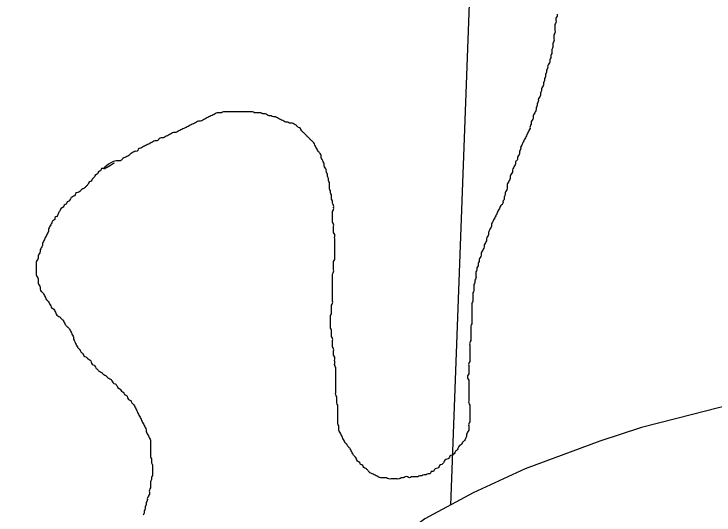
# Model space of a CAD drawing. Extents: x 813775 to 1157140, y 1757555 to 1979907.
# Drawn here: x 1019875 to 1021754, y 1841344 to 1842688 of the extents above; entities that cross this region are included whole.
import ezdxf

# ---------------------------------------------------------------- set-up
doc = ezdxf.new("R2010")
doc.units = 0
for name, color, linetype in [('Level 10', 7, 'Continuous'), ('Level 35', 7, 'Continuous'), ('Level 5', 7, 'Continuous')]:
    doc.layers.add(name, color=color, linetype=linetype)

msp = doc.modelspace()

# ---------------------------------------------------------------- linework, layer by layer
at = {"layer": 'Level 10'}
msp.add_lwpolyline([(1023651.7, 1841510.3), (1023364.5, 1841545.5), (1023093.9, 1841583.8), (1022872, 1841612.1), (1022747.1, 1841622.8), (1022650.8, 1841638), (1022510.2, 1841658.9), (1022357.6, 1841668.3), (1022248.6, 1841668.3), (1022109, 1841668.3), (1021967.9, 1841662.2), (1021832.4, 1841648.7), (1021696.4, 1841613.9), (1021559.6, 1841578.9), (1021447.2, 1841542.1), (1021246.9, 1841468.4), (1021107.6, 1841403.4), (1020978, 1841333.5), (1020847.2, 1841235.4), (1020771.8, 1841171.1), (1020648.6, 1841050.7), (1020420.5, 1840830.5), (1019856.1, 1840333.7)], dxfattribs=at)
at = {"layer": 'Level 35'}
for points in [[(1021332.4, 1842688.4), (1021332.4, 1842682.9), (1021329.6, 1842677.3), (1021329.6, 1842671.7), (1021329.6, 1842666.1), (1021326.9, 1842660.5), (1021326.9, 1842655), (1021326.9, 1842649.4), (1021326.9, 1842643.8), (1021326.9, 1842638.2), (1021324.1, 1842632.6), (1021324.1, 1842627), (1021324.1, 1842621.5), (1021324.1, 1842615.9), (1021321.3, 1842610.3), (1021321.3, 1842604.7), (1021321.3, 1842599.1), (1021318.5, 1842593.6), (1021318.5, 1842588), (1021318.5, 1842582.4), (1021315.7, 1842576.8), (1021315.7, 1842571.2), (1021312.9, 1842565.6), (1021312.9, 1842560.1), (1021310.1, 1842554.5), (1021307.3, 1842548.9), (1021307.3, 1842543.3), (1021304.5, 1842537.7), (1021304.5, 1842532.2), (1021301.8, 1842526.6), (1021301.8, 1842521), (1021299, 1842515.4), (1021299, 1842509.8), (1021296.2, 1842504.3), (1021296.2, 1842498.7), (1021293.4, 1842493.1), (1021290.6, 1842487.5), (1021290.6, 1842481.9), (1021287.8, 1842476.3), (1021287.8, 1842470.8), (1021285, 1842465.2), (1021282.2, 1842459.6), (1021282.2, 1842454), (1021279.4, 1842448.4), (1021279.4, 1842442.9), (1021276.6, 1842437.3), (1021276.6, 1842431.7), (1021273.9, 1842426.1), (1021271.1, 1842420.5), (1021268.3, 1842414.9), (1021268.3, 1842409.4), (1021265.5, 1842403.8), (1021262.7, 1842398.2), (1021262.7, 1842392.6), (1021259.9, 1842387), (1021259.9, 1842381.5), (1021257.1, 1842375.9), (1021254.3, 1842370.3), (1021251.5, 1842364.7), (1021248.8, 1842359.1), (1021246, 1842353.5), (1021243.2, 1842348), (1021240.4, 1842342.4), (1021237.6, 1842336.8), (1021234.8, 1842331.2), (1021234.8, 1842325.6), (1021232, 1842320.1), (1021232, 1842314.5), (1021229.2, 1842308.9), (1021226.4, 1842303.3), (1021226.4, 1842297.7), (1021220.9, 1842292.1), (1021220.9, 1842286.6), (1021218.1, 1842281), (1021215.3, 1842275.4), (1021212.5, 1842269.8), (1021212.5, 1842264.2), (1021209.7, 1842258.7), (1021206.9, 1842253.1), (1021206.9, 1842247.5), (1021204.1, 1842241.9), (1021201.3, 1842236.3), (1021198.5, 1842230.7), (1021198.5, 1842225.2), (1021198.5, 1842219.6), (1021195.8, 1842214), (1021193, 1842208.4), (1021193, 1842202.8), (1021190.2, 1842197.3), (1021190.2, 1842191.7), (1021187.4, 1842186.1)], [(1020487.2, 1842426.1), (1020481.6, 1842426.1), (1020476.1, 1842426.1), (1020470.5, 1842426.1), (1020464.9, 1842426.1), (1020459.3, 1842426.1), (1020453.8, 1842426.1), (1020448.2, 1842426.1), (1020442.6, 1842426.1), (1020437, 1842426.1), (1020431.4, 1842423.3), (1020425.9, 1842423.3), (1020420.3, 1842423.3), (1020414.7, 1842420.5), (1020409.1, 1842417.7), (1020403.5, 1842414.9), (1020398, 1842412.2), (1020392.4, 1842409.4), (1020386.8, 1842406.6), (1020381.2, 1842403.8), (1020375.6, 1842401), (1020370.1, 1842401), (1020364.5, 1842398.2), (1020358.9, 1842395.4), (1020353.3, 1842392.6), (1020347.8, 1842389.8), (1020342.2, 1842387), (1020336.6, 1842384.2), (1020331, 1842381.5), (1020325.4, 1842378.7), (1020319.9, 1842375.9), (1020314.3, 1842373.1), (1020308.7, 1842370.3), (1020303.1, 1842370.3), (1020297.5, 1842367.5), (1020292, 1842364.7), (1020286.4, 1842361.9), (1020280.8, 1842359.1), (1020275.2, 1842356.3), (1020269.6, 1842356.3), (1020264.1, 1842353.5), (1020258.5, 1842348), (1020252.9, 1842348), (1020247.3, 1842345.2), (1020241.8, 1842342.4), (1020236.2, 1842339.6), (1020230.6, 1842336.8), (1020225, 1842334), (1020219.4, 1842331.2), (1020213.9, 1842328.4), (1020208.3, 1842325.6), (1020205.5, 1842320.1), (1020199.9, 1842320.1), (1020194.3, 1842317.3), (1020188.8, 1842314.5), (1020183.2, 1842308.9), (1020177.6, 1842306.1), (1020172, 1842303.3), (1020166.4, 1842300.5), (1020160.9, 1842294.9), (1020155.3, 1842294.9), (1020115.4, 1842273.5), (1020144.1, 1842289.4)], [(1020735.5, 1842035.4), (1020735.5, 1842041), (1020735.5, 1842046.6), (1020735.5, 1842052.1), (1020735.5, 1842057.7), (1020735.5, 1842063.3), (1020735.5, 1842068.9), (1020735.5, 1842074.5), (1020735.5, 1842080), (1020735.5, 1842085.6), (1020735.5, 1842091.2), (1020735.5, 1842096.8), (1020732.7, 1842102.4), (1020732.7, 1842108), (1020732.7, 1842113.5), (1020732.7, 1842119.1), (1020732.7, 1842124.7), (1020729.9, 1842130.3), (1020729.9, 1842135.9), (1020729.9, 1842141.4), (1020729.9, 1842147), (1020729.9, 1842152.6), (1020729.9, 1842158.2), (1020732.7, 1842163.8), (1020732.7, 1842169.3), (1020732.7, 1842174.9), (1020729.9, 1842180.5), (1020729.9, 1842186.1), (1020727.1, 1842191.7), (1020727.1, 1842197.3), (1020727.1, 1842202.8), (1020724.3, 1842208.4), (1020724.3, 1842214), (1020721.5, 1842219.6), (1020721.5, 1842225.2), (1020721.5, 1842230.7), (1020721.5, 1842236.3), (1020718.8, 1842241.9), (1020718.8, 1842247.5), (1020716, 1842253.1), (1020716, 1842258.7), (1020713.2, 1842264.2), (1020713.2, 1842269.8), (1020710.4, 1842275.4), (1020707.6, 1842281), (1020707.6, 1842286.6), (1020704.8, 1842292.1), (1020702, 1842297.7), (1020699.2, 1842303.3), (1020699.2, 1842308.9), (1020696.4, 1842314.5), (1020690.9, 1842320.1), (1020688.1, 1842325.6), (1020685.3, 1842331.2), (1020682.5, 1842336.8), (1020679.7, 1842342.4), (1020674.1, 1842348), (1020668.5, 1842353.5), (1020663, 1842359.1), (1020657.4, 1842364.7), (1020651.8, 1842370.3), (1020646.2, 1842375.9), (1020643.4, 1842381.5), (1020637.9, 1842384.2), (1020632.3, 1842389.8), (1020626.7, 1842392.6), (1020621.1, 1842395.4), (1020615.5, 1842395.4), (1020610, 1842398.2), (1020604.4, 1842398.2), (1020598.8, 1842401), (1020593.2, 1842403.8), (1020587.6, 1842406.6), (1020582.1, 1842409.4), (1020576.5, 1842412.2), (1020570.9, 1842412.2), (1020565.3, 1842414.9), (1020559.8, 1842414.9), (1020554.2, 1842417.7), (1020548.6, 1842420.5), (1020543, 1842420.5), (1020537.4, 1842423.3), (1020531.9, 1842423.3), (1020526.3, 1842423.3), (1020520.7, 1842423.3), (1020515.1, 1842426.1), (1020509.5, 1842426.1), (1020504, 1842426.1), (1020498.4, 1842426.1), (1020492.8, 1842426.1), (1020487.2, 1842426.1)], [(1020115.4, 1842273.5), (1020109.8, 1842273.5), (1020107, 1842267.9), (1020101.4, 1842265.1), (1020098.6, 1842259.5), (1020093.1, 1842256.7), (1020090.3, 1842251.2), (1020084.7, 1842245.6), (1020081.9, 1842240), (1020076.3, 1842237.2), (1020073.5, 1842231.6), (1020068, 1842226), (1020062.4, 1842220.5), (1020056.8, 1842217.7), (1020051.2, 1842212.1), (1020045.6, 1842209.3), (1020040.1, 1842206.5), (1020037.3, 1842200.9), (1020031.7, 1842198.1), (1020026.1, 1842192.5), (1020023.3, 1842187), (1020017.7, 1842184.2), (1020015, 1842178.6), (1020009.4, 1842175.8), (1020006.6, 1842170.2), (1020001, 1842167.4), (1019998.2, 1842161.8), (1019995.4, 1842156.3), (1019992.6, 1842150.7), (1019989.8, 1842145.1), (1019984.3, 1842142.3), (1019984.3, 1842136.7), (1019978.7, 1842133.9), (1019975.9, 1842128.4), (1019973.1, 1842122.8), (1019970.3, 1842117.2), (1019967.5, 1842111.6), (1019967.5, 1842106), (1019964.7, 1842100.4), (1019962, 1842094.9), (1019959.2, 1842089.3), (1019956.4, 1842083.7), (1019953.6, 1842078.1), (1019950.8, 1842072.5), (1019950.8, 1842067), (1019948, 1842061.4), (1019945.2, 1842055.8), (1019945.2, 1842050.2), (1019942.4, 1842044.6), (1019939.6, 1842039.1), (1019939.6, 1842033.5), (1019936.8, 1842027.9), (1019934.1, 1842022.3), (1019934.1, 1842016.7), (1019934.1, 1842011.1), (1019934.1, 1842005.6), (1019934.1, 1842000), (1019934.1, 1841994.4), (1019934.1, 1841988.8), (1019936.8, 1841983.2), (1019939.6, 1841977.7), (1019939.6, 1841972.1), (1019939.6, 1841966.5), (1019942.4, 1841960.9), (1019945.2, 1841955.3), (1019945.2, 1841949.7), (1019948, 1841944.2), (1019953.6, 1841938.6), (1019956.4, 1841933), (1019959.2, 1841927.4), (1019962, 1841921.8), (1019967.5, 1841916.3), (1019970.3, 1841910.7), (1019973.1, 1841905.1), (1019975.9, 1841899.5), (1019981.5, 1841896.7), (1019984.3, 1841891.1), (1019987.1, 1841885.6), (1019989.8, 1841880), (1019995.4, 1841877.2), (1020001, 1841871.6), (1020006.6, 1841866), (1020009.4, 1841860.4), (1020012.2, 1841854.9), (1020017.7, 1841849.3), (1020023.3, 1841843.7), (1020026.1, 1841838.1), (1020028.9, 1841832.5), (1020031.7, 1841826.9), (1020034.5, 1841821.4), (1020034.5, 1841815.8)], [(1021187.4, 1842186.1), (1021187.4, 1842180.5), (1021181.8, 1842174.9), (1021179, 1842169.3), (1021176.2, 1842163.8), (1021173.4, 1842158.2), (1021170.6, 1842152.6), (1021167.9, 1842147), (1021165.1, 1842141.4), (1021162.3, 1842135.9), (1021159.5, 1842130.3), (1021156.7, 1842124.7), (1021156.7, 1842119.1), (1021153.9, 1842113.5), (1021151.1, 1842108), (1021148.3, 1842102.4), (1021148.3, 1842096.8), (1021145.5, 1842091.2), (1021142.8, 1842085.6), (1021142.8, 1842080), (1021140, 1842074.5), (1021137.2, 1842068.9), (1021137.2, 1842063.3), (1021134.4, 1842057.7), (1021131.6, 1842052.1), (1021128.8, 1842046.6), (1021128.8, 1842041), (1021126, 1842035.4), (1021123.2, 1842029.8), (1021123.2, 1842024.2), (1021120.4, 1842018.6), (1021120.4, 1842013.1), (1021117.6, 1842007.5), (1021117.6, 1842001.9), (1021114.9, 1841996.3), (1021114.9, 1841990.7), (1021114.9, 1841985.2), (1021114.9, 1841979.6), (1021112.1, 1841974), (1021112.1, 1841968.4), (1021109.3, 1841962.8), (1021109.3, 1841957.2), (1021109.3, 1841951.7), (1021109.3, 1841946.1), (1021106.5, 1841940.5), (1021106.5, 1841934.9), (1021106.5, 1841929.3), (1021106.5, 1841923.8), (1021106.5, 1841918.2), (1021103.7, 1841912.6), (1021103.7, 1841907), (1021103.7, 1841901.4), (1021103.7, 1841895.8), (1021103.7, 1841890.3), (1021103.7, 1841884.7), (1021103.7, 1841879.1), (1021103.7, 1841873.5), (1021103.7, 1841867.9), (1021103.7, 1841862.4), (1021103.7, 1841856.8), (1021100.9, 1841851.2), (1021100.9, 1841845.6), (1021100.9, 1841840), (1021100.9, 1841834.4), (1021100.9, 1841828.9), (1021100.9, 1841823.3), (1021100.9, 1841817.7), (1021100.9, 1841812.1), (1021098.1, 1841806.5), (1021098.1, 1841801), (1021098.1, 1841795.4), (1021098.1, 1841789.8), (1021098.1, 1841784.2), (1021098.1, 1841778.6), (1021098.1, 1841773.1), (1021098.1, 1841767.5), (1021098.1, 1841761.9), (1021098.1, 1841756.3), (1021095.3, 1841750.7), (1021095.3, 1841745.1), (1021095.3, 1841739.6), (1021095.3, 1841734), (1021095.3, 1841728.4), (1021095.3, 1841722.8), (1021092.5, 1841717.2), (1021092.5, 1841711.7), (1021095.3, 1841706.1), (1021095.3, 1841700.5), (1021095.3, 1841694.9), (1021095.3, 1841689.3), (1021095.3, 1841683.7)], [(1020769, 1841533), (1020763.4, 1841538.6), (1020760.6, 1841544.2), (1020757.8, 1841549.8), (1020755, 1841555.4), (1020752.2, 1841560.9), (1020749.4, 1841566.5), (1020746.6, 1841572.1), (1020746.6, 1841577.7), (1020746.6, 1841583.3), (1020743.9, 1841588.9), (1020743.9, 1841594.4), (1020743.9, 1841600), (1020743.9, 1841605.6), (1020743.9, 1841611.2), (1020743.9, 1841616.8), (1020743.9, 1841622.3), (1020743.9, 1841627.9), (1020743.9, 1841633.5), (1020743.9, 1841639.1), (1020741.1, 1841644.7), (1020741.1, 1841650.3), (1020741.1, 1841655.8), (1020741.1, 1841661.4), (1020738.3, 1841667), (1020738.3, 1841672.6), (1020738.3, 1841678.2), (1020738.3, 1841683.7), (1020738.3, 1841689.3), (1020738.3, 1841694.9), (1020738.3, 1841700.5), (1020738.3, 1841706.1), (1020738.3, 1841711.7), (1020738.3, 1841717.2), (1020738.3, 1841722.8), (1020738.3, 1841728.4), (1020738.3, 1841734), (1020738.3, 1841739.6), (1020735.5, 1841745.1), (1020735.5, 1841750.7), (1020735.5, 1841756.3), (1020735.5, 1841761.9), (1020735.5, 1841767.5), (1020732.7, 1841773.1), (1020732.7, 1841778.6), (1020732.7, 1841784.2), (1020732.7, 1841789.8), (1020729.9, 1841795.4), (1020729.9, 1841801), (1020729.9, 1841806.5), (1020729.9, 1841812.1), (1020729.9, 1841817.7), (1020727.1, 1841823.3), (1020727.1, 1841828.9), (1020727.1, 1841834.4), (1020727.1, 1841840), (1020724.3, 1841845.6), (1020724.3, 1841851.2), (1020724.3, 1841856.8), (1020724.3, 1841862.4), (1020724.3, 1841867.9), (1020724.3, 1841873.5), (1020724.3, 1841879.1), (1020727.1, 1841884.7), (1020727.1, 1841890.3), (1020727.1, 1841895.8), (1020727.1, 1841901.4), (1020727.1, 1841907), (1020729.9, 1841912.6), (1020729.9, 1841918.2), (1020729.9, 1841923.8), (1020729.9, 1841929.3), (1020729.9, 1841934.9), (1020729.9, 1841940.5), (1020729.9, 1841946.1), (1020729.9, 1841951.7), (1020729.9, 1841957.2), (1020729.9, 1841962.8), (1020729.9, 1841968.4), (1020729.9, 1841974), (1020729.9, 1841979.6), (1020729.9, 1841985.2), (1020729.9, 1841990.7), (1020732.7, 1841996.3), (1020732.7, 1842001.9), (1020732.7, 1842007.5), (1020732.7, 1842013.1), (1020732.7, 1842018.6), (1020732.7, 1842024.2), (1020735.5, 1842029.8), (1020735.5, 1842035.4)], [(1020034.5, 1841815.8), (1020037.3, 1841810.2), (1020040.1, 1841804.6), (1020042.8, 1841799), (1020045.6, 1841793.5), (1020051.2, 1841787.9), (1020054, 1841782.3), (1020059.6, 1841776.7), (1020062.4, 1841771.1), (1020068, 1841768.3), (1020073.5, 1841762.8), (1020079.1, 1841760), (1020081.9, 1841754.4), (1020084.7, 1841748.8), (1020090.3, 1841746), (1020093.1, 1841740.4), (1020098.6, 1841734.8), (1020104.2, 1841729.3), (1020109.8, 1841726.5), (1020115.4, 1841720.9), (1020121, 1841718.1), (1020126.5, 1841712.5), (1020132.1, 1841709.7), (1020137.7, 1841704.2), (1020140.5, 1841698.6), (1020146.1, 1841695.8), (1020151.6, 1841690.2), (1020154.4, 1841684.6), (1020160, 1841681.8), (1020162.8, 1841676.2), (1020168.4, 1841673.5), (1020171.2, 1841667.9), (1020176.7, 1841665.1), (1020179.5, 1841659.5), (1020182.3, 1841653.9), (1020187.9, 1841651.1), (1020190.7, 1841645.5), (1020196.3, 1841640), (1020199.1, 1841634.4), (1020201.8, 1841628.8), (1020204.6, 1841623.2), (1020207.4, 1841617.6), (1020210.2, 1841612.1), (1020213, 1841606.5), (1020215.8, 1841600.9), (1020218.6, 1841595.3), (1020221.4, 1841589.7), (1020224.2, 1841584.1), (1020227, 1841578.6), (1020229.7, 1841573), (1020229.7, 1841567.4), (1020232.5, 1841561.8), (1020235.3, 1841556.2), (1020238.1, 1841550.7), (1020240.9, 1841545.1), (1020240.9, 1841539.5), (1020240.9, 1841533.9), (1020240.9, 1841528.3), (1020240.9, 1841522.7), (1020240.9, 1841517.2), (1020240.9, 1841511.6), (1020240.9, 1841506), (1020240.9, 1841500.4), (1020243.7, 1841494.8), (1020243.7, 1841489.3), (1020243.7, 1841483.7), (1020246.5, 1841478.1), (1020246.5, 1841472.5), (1020246.5, 1841466.9), (1020246.5, 1841461.3), (1020246.5, 1841455.8), (1020246.5, 1841450.2), (1020243.7, 1841444.6), (1020243.7, 1841439), (1020240.9, 1841433.4), (1020240.9, 1841427.9), (1020240.9, 1841422.3), (1020240.9, 1841416.7), (1020238.1, 1841411.1), (1020238.1, 1841405.5), (1020238.1, 1841399.9), (1020235.3, 1841394.4), (1020232.5, 1841388.8), (1020232.5, 1841383.2), (1020229.7, 1841377.6), (1020229.7, 1841372), (1020227, 1841366.5), (1020227, 1841360.9), (1020224.2, 1841355.3), (1020224.2, 1841349.7), (1020221.4, 1841344.1)], [(1021095.3, 1841683.7), (1021095.3, 1841678.2), (1021095.3, 1841672.6), (1021095.3, 1841667), (1021095.3, 1841661.4), (1021095.3, 1841655.8), (1021095.3, 1841650.3), (1021095.3, 1841644.7), (1021098.1, 1841639.1), (1021098.1, 1841633.5), (1021098.1, 1841627.9), (1021098.1, 1841622.3), (1021098.1, 1841616.8), (1021098.1, 1841611.2), (1021098.1, 1841605.6), (1021098.1, 1841600), (1021098.1, 1841594.4), (1021095.3, 1841588.9), (1021095.3, 1841583.3), (1021095.3, 1841577.7), (1021095.3, 1841572.1), (1021092.5, 1841566.5), (1021089.8, 1841560.9), (1021089.8, 1841555.4), (1021087, 1841549.8), (1021084.2, 1841544.2), (1021078.6, 1841538.6), (1021075.8, 1841533), (1021070.2, 1841530.2), (1021067.4, 1841524.7), (1021064.6, 1841519.1), (1021059.1, 1841513.5), (1021056.3, 1841507.9), (1021050.7, 1841505.1), (1021045.1, 1841502.3), (1021042.3, 1841496.8), (1021036.8, 1841494), (1021031.2, 1841491.2), (1021028.4, 1841485.6), (1021022.8, 1841480), (1021017.2, 1841477.2), (1021014.4, 1841471.6), (1021008.9, 1841468.8), (1021003.3, 1841466.1), (1021000.5, 1841460.5), (1020994.9, 1841460.5), (1020992.1, 1841454.9), (1020986.5, 1841454.9), (1020981, 1841452.1), (1020975.4, 1841452.1), (1020969.8, 1841449.3), (1020964.2, 1841449.3), (1020958.6, 1841446.5), (1020953.1, 1841446.5), (1020947.5, 1841446.5), (1020941.9, 1841446.5), (1020936.3, 1841443.7), (1020930.8, 1841446.5), (1020925.2, 1841446.5), (1020919.6, 1841443.7), (1020914, 1841443.7), (1020908.4, 1841440.9), (1020902.9, 1841440.9), (1020897.3, 1841440.9), (1020891.7, 1841440.9), (1020886.1, 1841440.9), (1020880.5, 1841440.9), (1020875, 1841443.7), (1020869.4, 1841443.7), (1020863.8, 1841443.7), (1020858.2, 1841443.7), (1020852.6, 1841446.5), (1020847.1, 1841449.3), (1020841.5, 1841452.1), (1020835.9, 1841454.9), (1020830.3, 1841457.7), (1020824.8, 1841463.3), (1020819.2, 1841468.8), (1020813.6, 1841471.6), (1020810.8, 1841477.2), (1020805.2, 1841480), (1020802.4, 1841485.6), (1020796.9, 1841488.4), (1020794.1, 1841494), (1020791.3, 1841499.5), (1020785.7, 1841505.1), (1020782.9, 1841510.7), (1020780.1, 1841516.3), (1020777.3, 1841521.9), (1020771.8, 1841527.5), (1020769, 1841533)]]:
    msp.add_spline(points, degree=3, dxfattribs=at)
at = {"layer": 'Level 5'}
msp.add_lwpolyline([(1021277.4, 1847568.9), (1021046.6, 1841370.5)], dxfattribs=at)

doc.saveas('drawing.dxf')
